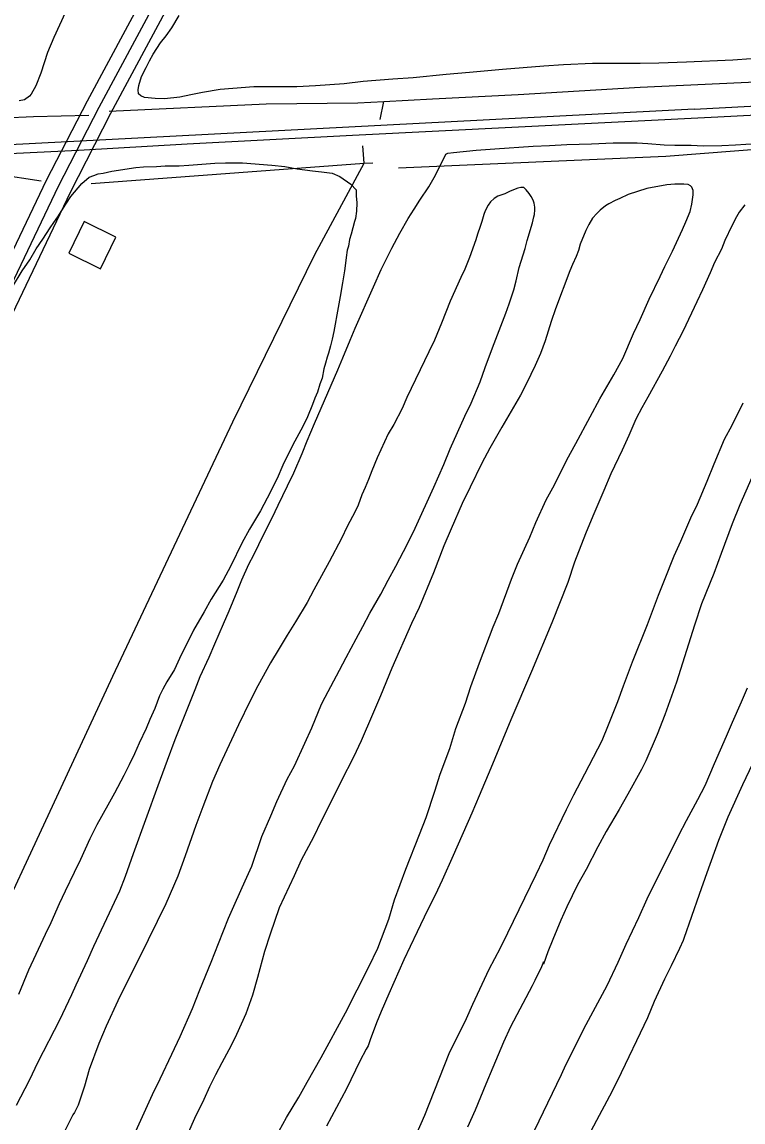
# Model space of a CAD drawing. Extents: x 3477039 to 3515015, y 546746 to 572297.
# Drawn here: x 3502420 to 3503238, y 566153 to 567399 of the extents above; entities that cross this region are included whole.
import ezdxf

# ---------------------------------------------------------------- set-up
doc = ezdxf.new("R2010")
doc.units = 0
for name, color, linetype in [('V-BLDG-OTLN', 7, 'Continuous'), ('V-RAIL-TRAK', 7, 'Continuous'), ('V-ROAD-CNTR', 7, 'Continuous'), ('V-SITE-VEGE', 7, 'Continuous'), ('V-TOPO-SHOR', 7, 'Continuous')]:
    doc.layers.add(name, color=color, linetype=linetype)

msp = doc.modelspace()

# ---------------------------------------------------------------- linework, layer by layer
at = {"layer": 'V-BLDG-OTLN'}
msp.add_lwpolyline([(3502490.7, 567173.4), (3502473.1, 567137.4), (3502509.1, 567119.9), (3502526.6, 567155.8)], close=True, dxfattribs=at)
at = {"layer": 'V-RAIL-TRAK'}
msp.add_lwpolyline([(3503908.9, 567328.1), (3503747.7, 567320.5), (3503538, 567308.6), (3503377.4, 567300.3), (3503208.9, 567291.6), (3502983.1, 567280.5), (3502794.9, 567270.8), (3502607.3, 567261.1), (3502484.1, 567254), (3502366.7, 567248.3), (3502184, 567237.9), (3502062.2, 567231), (3501937.4, 567225.3), (3501902.8, 567223.6), (3501832.2, 567220), (3501762, 567216.6)], dxfattribs=at)
at = {"layer": 'V-ROAD-CNTR'}
for points in [[(3501059.9, 564539.9), (3501126.4, 564665.8), (3501264.2, 564947.6), (3501468.4, 565371.7), (3501627.4, 565707.1), (3501716.4, 565887), (3501741.8, 565934), (3501759.2, 565960.5), (3501776, 565974.7), (3501796.7, 565991.7), (3501824, 566001.8), (3501851.5, 566021.8), (3501876.2, 566060.5), (3502035, 566369.6), (3502254.4, 566815), (3502448, 567220.2), (3502494.4, 567310.1), (3502610.1, 567525.4), (3502777.7, 567841.7), (3502869.4, 568024.9), (3503078.6, 568452), (3503221.8, 568740.2)], [(3501064.4, 564516.5), (3501064.4, 564516.4), (3501139.8, 564659), (3501277.7, 564941.1), (3501481.9, 565365.2), (3501640.9, 565700.6), (3501729.7, 565880.1), (3501754.7, 565926.3), (3501770.5, 565950.5), (3501785.6, 565963.2), (3501804.3, 565978.5), (3501831.1, 565988.5), (3501862.6, 566011.4), (3501889.2, 566053), (3502048.4, 566362.8), (3502267.9, 566808.5), (3502461.5, 567213.5), (3502507.7, 567303.1), (3502623.3, 567518.3), (3502791, 567834.8), (3502882.8, 568018.3), (3503092, 568445.3), (3503233.7, 568730.5)], [(3501083.3, 564520), (3501153.2, 564652.2), (3501291.2, 564934.5), (3501495.5, 565358.8), (3501654.4, 565694.1), (3501743, 565873.2), (3501767.6, 565918.6), (3501781.9, 565940.4), (3501795.2, 565951.7), (3501811.8, 565965.3), (3501838.3, 565975.2), (3501873.7, 566000.9), (3501902.3, 566045.5), (3502061.8, 566356.1), (3502281.4, 566801.9), (3502474.9, 567206.8), (3502521, 567296.1), (3502636.5, 567511.3), (3502804.4, 567827.9), (3502896.2, 568011.6), (3503105.5, 568438.7), (3503245.7, 568720.9)], [(3503182.2, 567300.7), (3504564.8, 567374.5), (3505790.5, 567434.7), (3507012.4, 567500.1), (3508074.9, 567553), (3510418.8, 567677.9), (3512052.4, 567762.1)], [(3503182.2, 567300.7), (3501927.5, 567235.5), (3501194.2, 567195.3), (3499925.6, 567129.3), (3496300.2, 566936.8), (3495113.2, 566872.3)]]:
    msp.add_lwpolyline(points, dxfattribs=at)
at = {"layer": 'V-SITE-VEGE'}
for p, q in [((3502468.9, 567410), (3502456.3, 567381.8)), ((3502456.3, 567381.8), (3502449.1, 567365)), ((3502449.1, 567365), (3502441.3, 567341.4)), ((3502441.3, 567341.4), (3502435.9, 567327)), ((3502435.9, 567327), (3502430.3, 567317.6)), ((3502422.8, 567311.3), (3502417, 567310.1)), ((3502428.5, 567315.4), (3502422.8, 567311.3)), ((3502430.3, 567317.6), (3502428.5, 567315.4))]:
    msp.add_line(p, q, dxfattribs=at)
for points in [[(3502863.5, 567336.4), (3502840.6, 567334.7), (3502806.9, 567331.9), (3502785.2, 567329.5), (3502752.8, 567327.2), (3502731.6, 567326.2), (3502701.7, 567325.9), (3502683, 567325.9), (3502659.1, 567324.2), (3502644.6, 567322.9), (3502624.6, 567319.7), (3502611.6, 567316.9), (3502598.9, 567314.3), (3502581.7, 567312.6), (3502571, 567312.7), (3502559, 567314.1), (3502554.8, 567315.7), (3502552.1, 567318.2), (3502551.9, 567322.5), (3502552.5, 567327.7), (3502555.6, 567337.6), (3502560.8, 567348), (3502564.6, 567355.4), (3502568.9, 567363.1), (3502577.3, 567375.9), (3502583.7, 567384), (3502589.8, 567392.7), (3502598.2, 567406.8)], [(3503246.9, 567357.6), (3503225.9, 567356.1), (3503173.6, 567353.8), (3503142, 567352.8), (3503120.8, 567352.3), (3503088.6, 567352.5), (3503067, 567352.3), (3503034.1, 567351), (3503011.6, 567349.6), (3502988.2, 567347.4), (3502965, 567345.7), (3502927.3, 567342.2), (3502901.2, 567340.1), (3502863.5, 567336.4)], [(3502413.7, 566172.2), (3502428.6, 566200.4), (3502438.6, 566221.2), (3502462.9, 566268.9), (3502476.7, 566297.6), (3502481.4, 566308.5), (3502494.4, 566336), (3502501.6, 566352.4), (3502530.9, 566415), (3502537.6, 566431.6), (3502546.4, 566457.4), (3502574.6, 566534.2), (3502579.8, 566548.6), (3502585.2, 566562.9), (3502593.8, 566586.5), (3502616.5, 566643.2), (3502622.1, 566657.8), (3502632.4, 566679.9), (3502638.8, 566695), (3502648.6, 566717.5), (3502654.8, 566732.4), (3502664.1, 566754.2), (3502669.5, 566767.5), (3502677.4, 566785.1), (3502682.8, 566795.8), (3502694.1, 566819), (3502703.8, 566837.8), (3502710.7, 566852.2), (3502721, 566874), (3502728.2, 566888.5), (3502737.7, 566910.6), (3502743.4, 566925), (3502751.6, 566944.5), (3502778.3, 567005.2), (3502783.7, 567018.8), (3502792, 567039.1), (3502797.7, 567052.5), (3502818.5, 567099.5), (3502827.5, 567119.1), (3502839.5, 567143.1), (3502848.4, 567160.4), (3502857.9, 567176.7), (3502864.8, 567187.3), (3502871.1, 567197.7), (3502881.3, 567212.8), (3502887.4, 567223.2), (3502890.2, 567228.3), (3502900.5, 567249.9), (3502903, 567250.8), (3502909.2, 567251.8), (3502934.9, 567254.1), (3502956.1, 567255.8), (3502999.5, 567258.7), (3503018.2, 567259.5), (3503037.9, 567260.7), (3503065.8, 567261.6), (3503090.2, 567262.7), (3503117.4, 567262.4), (3503129.6, 567261.7), (3503148, 567260.4), (3503160.2, 567260), (3503178.9, 567259.8), (3503192.5, 567259.1), (3503213.7, 567259.6), (3503228.9, 567260.3), (3503252.6, 567262)], [(3502409.5, 567099.6), (3502420.4, 567117.4), (3502428.8, 567130), (3502436, 567142.4), (3502443.6, 567153.5), (3502452.2, 567166.3), (3502456, 567172.2), (3502460.9, 567178.7), (3502469.8, 567193), (3502475.6, 567201.9), (3502487.8, 567216.6), (3502496.3, 567223.5), (3502501.4, 567225.7), (3502506.6, 567227.4), (3502512.1, 567228.3), (3502521.8, 567230.6), (3502549.3, 567234.7), (3502558, 567235.4), (3502572.5, 567235.9), (3502582.5, 567236.5), (3502598.4, 567236.6), (3502609.1, 567237.2), (3502638.8, 567239.5), (3502650.8, 567240.1), (3502670.2, 567239.8), (3502703.5, 567237.4), (3502718, 567235.7), (3502731.9, 567233.2), (3502749.3, 567231), (3502759.5, 567229.9), (3502771.9, 567228.2), (3502780.6, 567224.6), (3502792.9, 567215.7), (3502799, 567209.4), (3502799, 567202.4), (3502799.6, 567194.5), (3502799.5, 567185.2), (3502798.4, 567177), (3502797.1, 567173.3), (3502793.4, 567159.2), (3502791.6, 567153.2), (3502790.2, 567145.5), (3502788.9, 567141), (3502787.8, 567132.8), (3502786.7, 567126.1), (3502785.8, 567117.7), (3502783.4, 567104), (3502781, 567088.3), (3502778.5, 567075.9), (3502773.7, 567048.8), (3502771.8, 567040.2), (3502770, 567032.7), (3502767.6, 567024.3), (3502766.1, 567019.8), (3502764.2, 567012.9), (3502762.4, 567006.4), (3502760.3, 566996), (3502757.9, 566989.3), (3502755.1, 566980.1), (3502752.2, 566973.2), (3502749.6, 566966), (3502743.7, 566952.1), (3502738.6, 566941.2), (3502729.4, 566924.4), (3502722.5, 566911.5)], [(3502541.6, 566126.1), (3502568.1, 566184.1), (3502576.8, 566202.1), (3502589.9, 566230.1), (3502599.4, 566249.9), (3502613.5, 566281.6), (3502621.8, 566302.9), (3502634.7, 566334.1), (3502642.7, 566355.4), (3502654.3, 566384.1), (3502661.7, 566401.2), (3502673.3, 566426.2), (3502680.5, 566442.8), (3502692.1, 566476.5), (3502702.2, 566500.1), (3502708.9, 566516.4), (3502720.9, 566541.4), (3502728.9, 566556.5), (3502740.9, 566582.2), (3502748.6, 566599.8), (3502759.7, 566626.6), (3502763.8, 566634.5), (3502780.2, 566664.9), (3502787.6, 566679.5), (3502798.8, 566700.5), (3502806.7, 566714.6), (3502814.4, 566729.7), (3502826.9, 566751.2), (3502835.4, 566767), (3502844, 566782.8), (3502857.1, 566808.3), (3502865.8, 566826.1), (3502887.1, 566872.4), (3502898.2, 566898.2), (3502905.4, 566915.8), (3502922.3, 566952.7), (3502929.3, 566967.5), (3502939.6, 566991.8), (3502945.3, 567008.1), (3502953.5, 567030.4), (3502968.5, 567069.6), (3502972.4, 567080), (3502977.6, 567095.9), (3502980.5, 567106.3), (3502983.9, 567121.5), (3502990.4, 567142.8), (3502992.8, 567152), (3502998.8, 567172.1), (3503000.6, 567178.8), (3503001.2, 567181.2), (3503001.5, 567186.5), (3503001.5, 567189.7), (3503000.9, 567194.2), (3502999.7, 567197.5), (3502997.2, 567201.7), (3502995, 567205), (3502991.6, 567209.5), (3502989.1, 567211.8), (3502985.7, 567212.1), (3502982.2, 567211.1), (3502973.4, 567207.8), (3502967.4, 567204.9), (3502959.6, 567202), (3502955.3, 567199.6), (3502951.3, 567195.6), (3502948.5, 567191.9), (3502945.2, 567185.5), (3502943.6, 567181.3), (3502941.5, 567173.3), (3502939.7, 567167.6), (3502936.6, 567159), (3502934.5, 567152.5), (3502927.5, 567132.7), (3502922.1, 567119.3), (3502917.8, 567110.1), (3502905.4, 567083.2), (3502895.9, 567058.4), (3502887.6, 567038.8), (3502881.5, 567025.7), (3502856.6, 566974), (3502851, 566961.4), (3502841.5, 566943.5), (3502835.4, 566932.7), (3502822.6, 566905.7), (3502816.9, 566891.1), (3502812.8, 566881.2), (3502809.1, 566872), (3502805.5, 566863.6), (3502801.1, 566852.2), (3502797.8, 566845), (3502788.9, 566827.9), (3502782.4, 566814.3), (3502768.4, 566787.9), (3502761.8, 566776.2), (3502751, 566756)], [(3502711.8, 566143.2), (3502719.9, 566158.3), (3502734, 566181.3), (3502743.6, 566198.1), (3502759.2, 566226), (3502786.8, 566276.7), (3502813.4, 566328.9), (3502823.4, 566350), (3502836.1, 566382.9), (3502842.6, 566405), (3502855.3, 566439.4), (3502870.8, 566478.8), (3502878.3, 566498.2), (3502888.1, 566527.9), (3502894.4, 566547.3), (3502905, 566576.3), (3502912, 566598.8), (3502922.9, 566627.8), (3502929.1, 566646.4), (3502938.7, 566673.5), (3502954.4, 566714.1), (3502960.6, 566729.4), (3502975.1, 566768.1), (3502981.8, 566785), (3502995.9, 566815.9), (3503002.6, 566832.5), (3503014.5, 566858), (3503023.7, 566875.1), (3503037.7, 566903.5), (3503048, 566922), (3503064.1, 566952.2), (3503075.3, 566972.5), (3503091.1, 566999.7), (3503101.3, 567018.2), (3503113.4, 567046.5), (3503120.9, 567062.3), (3503131.1, 567085.3), (3503143.5, 567111.3), (3503148.8, 567122.4), (3503157.5, 567140), (3503168.8, 567164.5), (3503172.9, 567172.9), (3503177.6, 567184.8), (3503179.7, 567193), (3503181.1, 567203.5), (3503181.1, 567208.4), (3503179.7, 567212.2), (3503178.2, 567214), (3503175.3, 567215.5), (3503170.3, 567215.8), (3503160.3, 567215.7), (3503151.1, 567214.8), (3503128.6, 567210.9), (3503107.4, 567204.2), (3503097.8, 567199.6), (3503092.6, 567197.2), (3503085.3, 567193.6), (3503081.5, 567191.1), (3503075.7, 567186.2), (3503071.9, 567182.5), (3503067.1, 567177.1), (3503062.6, 567170.2), (3503059.2, 567163.3), (3503053, 567147.9), (3503050.9, 567140.7), (3503048.4, 567133.8), (3503044.2, 567124.6), (3503041.4, 567117.7), (3503024.9, 567074.3), (3503020.2, 567060.2), (3503013.4, 567038.3), (3503008, 567024), (3503001.8, 567010.4), (3502992.1, 566989.8), (3502985.2, 566976.5), (3502964, 566940.4), (3502950.5, 566916.7), (3502941.3, 566899.6), (3502928.2, 566872.4), (3502919, 566853.8), (3502906.6, 566825.3), (3502898.4, 566806)], [(3503239.5, 567192.4), (3503233.4, 567184.1), (3503230.1, 567178.6), (3503224.9, 567168.7), (3503217, 567151.9), (3503213.1, 567142), (3503205.4, 567127.1), (3503200.3, 567115.3), (3503191.6, 567096), (3503185.4, 567082.6), (3503169.8, 567049.4), (3503160.6, 567032.1), (3503154.9, 567021), (3503146, 567003.9), (3503129.6, 566974.5), (3503122.7, 566962.4), (3503116.3, 566950.3), (3503114.8, 566947), (3503108.1, 566930.9), (3503100.4, 566914.4), (3503087.6, 566887.4), (3503079.6, 566868.8), (3503067.3, 566839.6), (3503059, 566819.5), (3503046.6, 566787.3), (3503038.8, 566764.5), (3503021, 566718.7)], [(3502866.9, 566138.6), (3502876.9, 566160.9), (3502904.3, 566230.8), (3502924.2, 566270.4), (3502931.4, 566286.5), (3502949.9, 566326.3), (3502962.7, 566350.5), (3502971.1, 566367.4), (3503003.2, 566433.4), (3503010.9, 566450.3), (3503018.1, 566467.1), (3503037.3, 566507.2), (3503045.8, 566523.8), (3503058.3, 566547.5), (3503078, 566585.4), (3503085.2, 566603.2), (3503095.5, 566629.5), (3503102.2, 566647.3), (3503112.3, 566674.6), (3503129.1, 566716.9), (3503141.8, 566749.9), (3503148.5, 566767), (3503159.6, 566794.7), (3503167, 566811.3), (3503178.3, 566837.8), (3503185.8, 566853.2), (3503197.1, 566879.4), (3503204.8, 566898.7), (3503216.7, 566926.7), (3503225.1, 566942.8), (3503237.6, 566967.8)], [(3502722.5, 566911.5), (3502715.8, 566897.2), (3502709.4, 566882.1), (3502697.9, 566860.1), (3502690.5, 566845.5), (3502678, 566824.7), (3502669.5, 566808.9), (3502657, 566783.4), (3502648.3, 566767.1), (3502634.5, 566745.6), (3502626.6, 566731), (3502614.6, 566710.5), (3502598.8, 566678.3), (3502592.9, 566666), (3502584.2, 566651.9), (3502579.6, 566643.7), (3502576, 566635.8), (3502570.8, 566621.7), (3502565.2, 566609.3), (3502560.8, 566599.1), (3502552.9, 566582.3), (3502547.5, 566570.4), (3502541.6, 566557.8), (3502535.4, 566545.7), (3502524.9, 566525.7), (3502517.3, 566512.1), (3502505, 566489.8), (3502497.1, 566474), (3502486.3, 566450.5), (3502479.4, 566435.9), (3502469.1, 566414.8), (3502462.2, 566400.2), (3502452.7, 566378.7), (3502446.3, 566365.6), (3502435.7, 566342.8), (3502427.3, 566325.2), (3502416.2, 566297.5)], [(3503247.7, 566883.2), (3503233.8, 566852.3), (3503225.1, 566831), (3503212.9, 566797.2), (3503204.4, 566774.7), (3503190.7, 566740.3), (3503182.4, 566716), (3503162.3, 566651.5), (3503149.1, 566614.3), (3503140.4, 566592.2), (3503127.5, 566562.3), (3503122.4, 566552.6), (3503107.1, 566524.7), (3503097.1, 566507.1)], [(3502898.4, 566806), (3502886.5, 566775.3), (3502870.3, 566735.9), (3502861.8, 566717.8), (3502839.5, 566667.3), (3502826.6, 566635.9), (3502817.6, 566614.8), (3502804.5, 566585.1), (3502795.8, 566566.5), (3502781.9, 566539.3), (3502773, 566520.8), (3502759.4, 566493.8), (3502750.7, 566476), (3502736.6, 566449.8), (3502728.7, 566432.2), (3502711.7, 566395.8), (3502701.4, 566366.1), (3502695.1, 566346.2), (3502687.2, 566316.9), (3502681.5, 566296.8), (3502673.7, 566275.8), (3502663.2, 566252.3), (3502657.3, 566239.6), (3502646.8, 566220.3), (3502639.6, 566206.7), (3502632.7, 566192.9), (3502626.3, 566178.5), (3502615.8, 566157), (3502608.4, 566140.9)], [(3502751, 566756), (3502743.3, 566741.9), (3502730.3, 566719.9), (3502720.9, 566704.8), (3502711.7, 566689.5), (3502701.8, 566673.4), (3502687.5, 566647.2), (3502678.8, 566630.2), (3502665.5, 566603.2), (3502644.4, 566557.7), (3502636.2, 566538.8), (3502625.1, 566510.1), (3502617.1, 566489), (3502605.2, 566454.6), (3502596.9, 566431.8), (3502583, 566400.3), (3502553.3, 566339.4), (3502538.7, 566310.5), (3502528.9, 566290.5), (3502515.6, 566261.5), (3502507.1, 566242.2), (3502496.2, 566212.4), (3502490.8, 566193.8), (3502483.7, 566172.2), (3502479.6, 566163.8), (3502477.6, 566161.1), (3502462, 566129.5)], [(3503021, 566718.7), (3502997.6, 566663.7), (3502974.4, 566608.7), (3502951.8, 566554), (3502938.6, 566522.7), (3502930.1, 566502.9), (3502909.1, 566454.9), (3502896.5, 566427.2), (3502888.5, 566410.1), (3502879.8, 566393), (3502868.3, 566368.5), (3502860.1, 566351.9), (3502852.9, 566336.8), (3502835.9, 566298.5), (3502827.4, 566278.2), (3502822, 566265.5), (3502814.8, 566246.2), (3502812.5, 566239.5), (3502810.4, 566235.5), (3502803, 566222), (3502787.9, 566190.8), (3502765.4, 566148.5)], [(3502991.7, 566124), (3503016.3, 566174.7), (3503031.7, 566206.9), (3503036.6, 566217.8), (3503059.9, 566263.5), (3503083.4, 566307.8), (3503096, 566334.3), (3503105.2, 566354.6), (3503119.6, 566384.8), (3503128.8, 566405.8), (3503143.2, 566435), (3503152.7, 566453.6), (3503165, 566478.1), (3503173.6, 566494.6), (3503186.4, 566518.6), (3503194.6, 566534.4), (3503205.2, 566559.2), (3503219, 566590.4), (3503225.5, 566606), (3503235.8, 566629), (3503242.7, 566644.9)], [(3503248.5, 566558.9), (3503237, 566535.1), (3503220.3, 566498.5), (3503209.7, 566472.2), (3503196.7, 566435.3), (3503187.9, 566410.7), (3503170.3, 566360.9), (3503169.6, 566358.9), (3503165.4, 566349.8), (3503156.2, 566330.2), (3503148.5, 566315.1), (3503137, 566289.6), (3503129.2, 566271.3), (3503116.9, 566245.1), (3503108.2, 566227), (3503095.1, 566200), (3503086.2, 566182.2), (3503071.4, 566154.8), (3503061.6, 566136.2)], [(3503097.1, 566507.1), (3503082.6, 566482.2), (3503073.1, 566464.9), (3503059.6, 566439.1), (3503050.1, 566421.8), (3503037.8, 566396.8), (3503030.9, 566381.7), (3503021.9, 566360), (3503016.2, 566346.1), (3503011.3, 566331.9), (3503011.3, 566334.7), (3503009.2, 566329), (3503001.5, 566313.6), (3502998.7, 566307.5), (3502973.9, 566261), (3502966, 566243.4), (3502954.1, 566214.9), (3502945.9, 566195.8), (3502934, 566166.6), (3502925.3, 566147.3)]]:
    msp.add_lwpolyline(points, dxfattribs=at)
at = {"layer": 'V-TOPO-SHOR'}
for p, q in [((3502826.1, 567289.1), (3502830.3, 567309.4)), ((3502808.1, 567239.4), (3502806.4, 567259.3)), ((3502498.7, 567216.4), (3502808.1, 567239.4)), ((3502808.1, 567239.4), (3502817.7, 567239.9)), ((3502370.9, 567230.5), (3502441.7, 567219.5))]:
    msp.add_line(p, q, dxfattribs=at)
for points in [[(3502518.9, 567298.5), (3502696.9, 567306.6), (3502800.9, 567307.8), (3502830.3, 567309.4), (3502885.4, 567312.6), (3502982.7, 567317.2), (3503120.9, 567325.6), (3503260, 567332.2), (3503355.3, 567336.1), (3503400, 567338), (3503593.7, 567348.1), (3503822.4, 567361.2), (3503987.9, 567369.2), (3504013.2, 567370.8), (3504150.1, 567379.7), (3504360, 567388), (3504503.6, 567398.2), (3504511, 567398.7)], [(3501931, 567248.1), (3502025.1, 567261.2), (3502114, 567272.8), (3502220.8, 567287.5), (3502242.1, 567288.1), (3502306.1, 567288.9), (3502373.4, 567289.7), (3502399.4, 567290.8), (3502433.2, 567292.3), (3502495.8, 567294.1)], [(3502846.9, 567234.1), (3503150.2, 567247.6), (3503310.6, 567259.9), (3503544.4, 567270.3), (3503788.4, 567278.1), (3503809.8, 567278.6)], [(3501973.1, 565516.3), (3502092.2, 565763.6), (3502209.7, 565997.4), (3502312.3, 566204.9), (3502523.1, 566658.3), (3502659.2, 566946.4), (3502752.2, 567136.1), (3502808.1, 567239.4)]]:
    msp.add_lwpolyline(points, dxfattribs=at)

doc.saveas('drawing.dxf')
